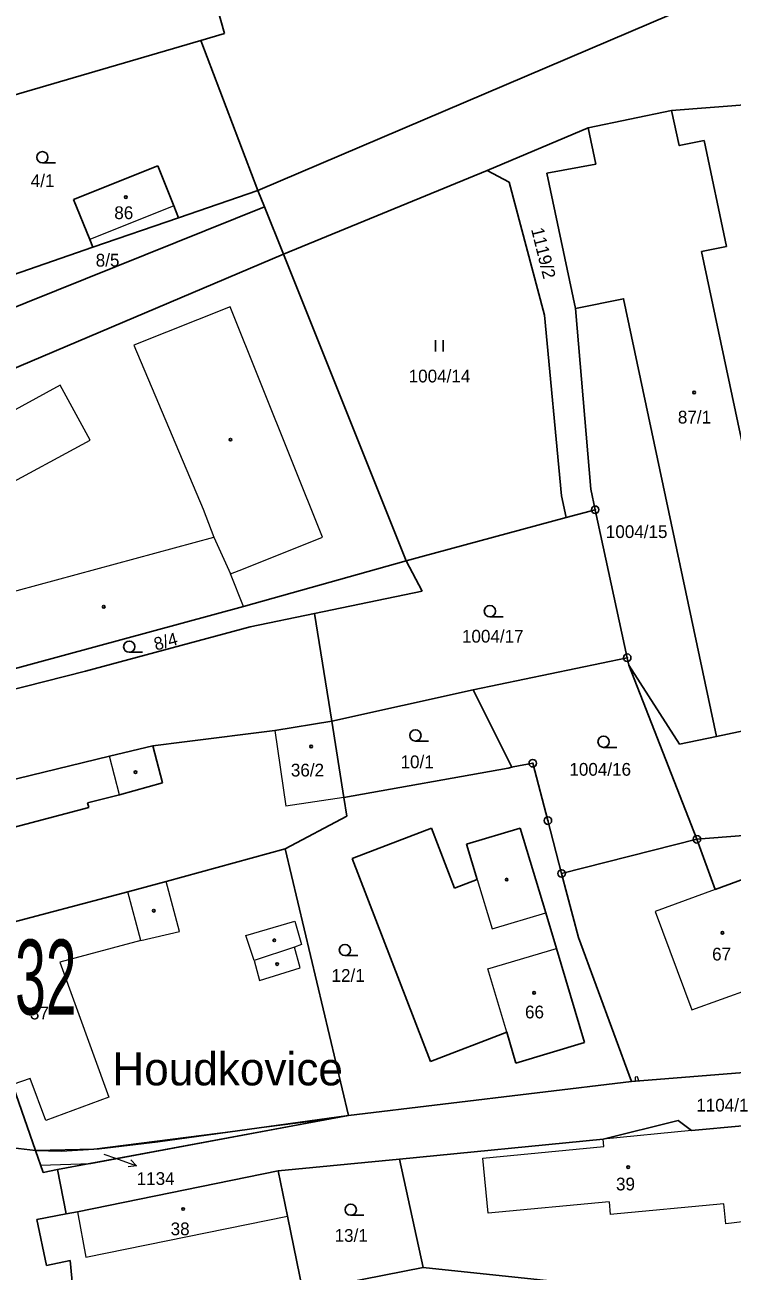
# Model space of a CAD drawing. Extents: x -618848 to -615803, y -1044450 to -1042254.
# Drawn here: x -616974.7 to -616880.4, y -1043060.3 to -1042894.1 of the extents above; entities that cross this region are included whole.
import ezdxf
from ezdxf.enums import TextEntityAlignment as Align

# ---------------------------------------------------------------- set-up
doc = ezdxf.new("R2010")
doc.units = 0
doc.header["$LTSCALE"] = 0.68
for name, color, linetype, lineweight in [('1', 7, 'Continuous', 25), ('13', 7, 'Continuous', 13), ('3', 7, 'Continuous', 25), ('4', 7, 'Continuous', 13), ('5', 7, 'Continuous', 25), ('7', 7, 'Continuous', 13), ('8', 7, 'Continuous', 25)]:
    doc.layers.add(name, color=color, linetype=linetype, lineweight=lineweight)
doc.layers.add('2', color=7, linetype='Continuous')

msp = doc.modelspace()

# ---------------------------------------------------------------- linework, layer by layer
at = {"layer": '1'}
for p, q in [((-616959.79, -1042853.44), (-616948.07, -1042895.26)), ((-616943.63, -1042916.18), (-616867.65, -1042883.77)), ((-616951.23, -1042896.19), (-616948.07, -1042895.26)), ((-616980.78, -1042904.85), (-616951.23, -1042896.19)), ((-616951.23, -1042896.19), (-616943.63, -1042916.18)), ((-616899.6, -1042907.84), (-616888.48, -1042905.51)), ((-616877.6, -1042904.7), (-616888.48, -1042905.51)), ((-616899.6, -1042907.84), (-616913.06, -1042913.53)), ((-616899.6, -1042907.84), (-616898.59, -1042912.67)), ((-616884.12, -1042909.51), (-616881.14, -1042923.64)), ((-616968.17, -1042917.38), (-616956.96, -1042912.9)), ((-616956.96, -1042912.9), (-616954.82, -1042918.23)), ((-616913.06, -1042913.53), (-616940.22, -1042924.67)), ((-616910.13, -1042915.08), (-616913.06, -1042913.53)), ((-616898.59, -1042912.67), (-616905.11, -1042913.88)), ((-616905.11, -1042913.88), (-616901.3, -1042931.94)), ((-616910.13, -1042915.08), (-616905.41, -1042932.81)), ((-616943.63, -1042916.18), (-616954.18, -1042919.82)), ((-616943.63, -1042916.18), (-616942.75, -1042918.37)), ((-616982.68, -1042934.45), (-616942.75, -1042918.37)), ((-616966.03, -1042922.72), (-616968.17, -1042917.38)), ((-616954.82, -1042918.23), (-616954.18, -1042919.82)), ((-616942.75, -1042918.37), (-616940.22, -1042924.67)), ((-616954.18, -1042919.82), (-616965.61, -1042923.76)), ((-616965.61, -1042923.76), (-616984.53, -1042930.29)), ((-616965.61, -1042923.76), (-616966.03, -1042922.72)), ((-616881.14, -1042923.64), (-616884.48, -1042924.34)), ((-616940.22, -1042924.67), (-616981.06, -1042942)), ((-616940.22, -1042924.67), (-616923.83, -1042965.57)), ((-616884.48, -1042924.34), (-616871.3, -1042986.62)), ((-616905.41, -1042932.81), (-616903.16, -1042956.89)), ((-616903.16, -1042956.89), (-616902.53, -1042959.81)), ((-616898.66, -1042958.77), (-616899.25, -1042956.04)), ((-616898.66, -1042958.77), (-616902.53, -1042959.81)), ((-616894.39, -1042978.5), (-616898.66, -1042958.77)), ((-616902.53, -1042959.81), (-616921.9, -1042965.03)), ((-616921.9, -1042965.03), (-616923.83, -1042965.57)), ((-616923.83, -1042965.57), (-616945.54, -1042971.66)), ((-616923.83, -1042965.57), (-616921.72, -1042969.64)), ((-616921.72, -1042969.64), (-616936.07, -1042972.62)), ((-616977.74, -1042980.44), (-616945.54, -1042971.66)), ((-616936.07, -1042972.62), (-616944.66, -1042974.4)), ((-616936.07, -1042972.62), (-616933.78, -1042986.98)), ((-616966.6, -1042980.27), (-616944.66, -1042974.4)), ((-616894.39, -1042978.5), (-616914.92, -1042982.77)), ((-616894.39, -1042978.5), (-616894.18, -1042979.5)), ((-616977.45, -1042983.07), (-616966.6, -1042980.27)), ((-616885.1, -1043002.71), (-616894.18, -1042979.5)), ((-616887.4, -1042990.02), (-616894.18, -1042979.5)), ((-616933.78, -1042986.98), (-616914.92, -1042982.77)), ((-616914.92, -1042982.77), (-616909.78, -1042993.11)), ((-616941.35, -1042988.19), (-616933.78, -1042986.98)), ((-616933.78, -1042986.98), (-616932.16, -1042997.15)), ((-616882.51, -1042988.99), (-616871.3, -1042986.62)), ((-616941.35, -1042988.19), (-616953.38, -1042989.7)), ((-616953.38, -1042989.7), (-616957.61, -1042990.27)), ((-616956.31, -1042995.18), (-616957.61, -1042990.27)), ((-616882.51, -1042988.99), (-616887.4, -1042990.02)), ((-616932.16, -1042997.15), (-616910.27, -1042993.23)), ((-616910.27, -1042993.23), (-616909.78, -1042993.11)), ((-616909.78, -1042993.11), (-616909.59, -1042993.07)), ((-616909.59, -1042993.07), (-616906.98, -1042992.57)), ((-616906.98, -1042992.57), (-616904.96, -1043000.22)), ((-616962.07, -1042996.78), (-616956.31, -1042995.18)), ((-616966.32, -1042997.85), (-616962.07, -1042996.78)), ((-616985.76, -1043003.68), (-616966.15, -1042998.47)), ((-616966.15, -1042998.47), (-616966.32, -1042997.85)), ((-616932.16, -1042997.15), (-616931.77, -1042999.62)), ((-616931.77, -1042999.62), (-616939.98, -1043004)), ((-616904.96, -1043000.22), (-616903.13, -1043007.27)), ((-616920.49, -1043001.22), (-616931.04, -1043005.29)), ((-616917.41, -1043009.22), (-616920.49, -1043001.22)), ((-616908.67, -1043001.25), (-616915.81, -1043003.37)), ((-616908.67, -1043001.25), (-616905.23, -1043012.51)), ((-616885.1, -1043002.71), (-616869.02, -1043001.41)), ((-616915.81, -1043003.37), (-616914.39, -1043008.07)), ((-616885.1, -1043002.71), (-616903.13, -1043007.27)), ((-616885.1, -1043002.71), (-616882.66, -1043009.42)), ((-616939.98, -1043004), (-616955.85, -1043008.33)), ((-616939.98, -1043004), (-616931.55, -1043039.55)), ((-616920.6, -1043032.35), (-616931.04, -1043005.29)), ((-616874.4, -1043006.38), (-616882.66, -1043009.42)), ((-616955.85, -1043008.33), (-616960.94, -1043009.72)), ((-616917.41, -1043009.22), (-616914.39, -1043008.07)), ((-616903.13, -1043007.27), (-616900.89, -1043015.83)), ((-616960.94, -1043009.72), (-616981.06, -1043015.02)), ((-616903.81, -1043017.27), (-616905.23, -1043012.51)), ((-616983.16, -1043015.79), (-616973.26, -1043044.2)), ((-616893.84, -1043035.01), (-616900.89, -1043015.83)), ((-616900.08, -1043029.8), (-616903.81, -1043017.27)), ((-616910.45, -1043028.43), (-616920.6, -1043032.35)), ((-616909.22, -1043032.55), (-616910.45, -1043028.43)), ((-616900.08, -1043029.8), (-616909.22, -1043032.55)), ((-616873.95, -1043033.42), (-616893.84, -1043035.01)), ((-616931.55, -1043039.55), (-616893.84, -1043035.01)), ((-616970.33, -1043046.77), (-616931.55, -1043039.55)), ((-616956.95, -1043043.06), (-616931.55, -1043039.55)), ((-616897.6, -1043042.7), (-616887.61, -1043040.21)), ((-616887.61, -1043040.21), (-616885.84, -1043041.57)), ((-616879.04, -1043040.92), (-616885.84, -1043041.57)), ((-616964.77, -1043044.01), (-616956.95, -1043043.06)), ((-616924.75, -1043045.35), (-616897.6, -1043042.7)), ((-616973.26, -1043044.2), (-616972.24, -1043047.13)), ((-616973.26, -1043044.2), (-616969.79, -1043044.32)), ((-616969.79, -1043044.32), (-616964.77, -1043044.01)), ((-616972.24, -1043047.13), (-616970.33, -1043046.77)), ((-616970.33, -1043046.77), (-616969.19, -1043052.68)), ((-616940.91, -1043046.93), (-616924.75, -1043045.35)), ((-616921.57, -1043059.83), (-616924.75, -1043045.35)), ((-616967.66, -1043052.38), (-616940.91, -1043046.93)), ((-616939.68, -1043052.99), (-616940.91, -1043046.93)), ((-616969.19, -1043052.68), (-616973.06, -1043053.43)), ((-616973.06, -1043053.43), (-616971.81, -1043059.54)), ((-616967.66, -1043052.38), (-616969.19, -1043052.68)), ((-616937.64, -1043062.99), (-616939.68, -1043052.99)), ((-616971.81, -1043059.54), (-616968.64, -1043058.89)), ((-616967.69, -1043068.85), (-616968.64, -1043058.89)), ((-616937.64, -1043062.99), (-616921.57, -1043059.83)), ((-616921.57, -1043059.83), (-616890.39, -1043063.1))]:
    msp.add_line(p, q, dxfattribs=at)
for points in [[(-616884.12, -1042909.51), (-616887.46, -1042910.21), (-616888.48, -1042905.51)], [(-616899.25, -1042956.04), (-616901.3, -1042931.94), (-616894.87, -1042930.62), (-616882.51, -1042988.99)], [(-616957.61, -1042990.27), (-616963.39, -1042991.64), (-616986.24, -1042997.18)], [(-616983.03, -1043022.76), (-616977.02, -1043043.76), (-616973.26, -1043044.2)]]:
    msp.add_lwpolyline(points, dxfattribs=at)
at = {"layer": '13'}
for points in [[(-616893.35, -1043034.97), (-616892.83, -1043034.93), (-616893.04, -1043034.39), (-616893.35, -1043034.45)], [(-616965.38, -1043044.03), (-616973.26, -1043044.2), (-616972.57, -1043046.17), (-616965.9, -1043045.94), (-616934.42, -1043040.08)]]:
    msp.add_lwpolyline(points, close=True, dxfattribs=at)
at = {"layer": '3'}
for p, q in [((-616972.343, -1042912.5), (-616970.593, -1042912.5)), ((-616919.921, -1042937.67), (-616919.921, -1042936.17)), ((-616918.92, -1042937.67), (-616918.92, -1042936.17)), ((-616912.693, -1042973.04), (-616910.943, -1042973.04)), ((-616960.763, -1042977.78), (-616959.013, -1042977.78)), ((-616922.623, -1042989.61), (-616920.873, -1042989.61)), ((-616897.543, -1042990.45), (-616895.793, -1042990.45)), ((-616932.023, -1043018.23), (-616930.273, -1043018.23)), ((-616931.233, -1043052.86), (-616929.483, -1043052.86))]:
    msp.add_line(p, q, dxfattribs=at)
for centre in [(-616972.3429, -1042911.7498), (-616912.6929, -1042972.2898), (-616960.7629, -1042977.0298), (-616922.6229, -1042988.8598), (-616897.5429, -1042989.6998), (-616932.0229, -1043017.4798), (-616931.2329, -1043052.1098)]:
    msp.add_circle(centre, 0.75, dxfattribs=at)
at = {"layer": '4'}
for p, q in [((-616954.82, -1042918.23), (-616966.03, -1042922.72)), ((-616947.32, -1042931.69), (-616960.15, -1042936.83)), ((-616935, -1042962.4), (-616947.32, -1042931.69)), ((-616960.15, -1042936.83), (-616956.87, -1042944.6)), ((-616969.98, -1042942.16), (-616998.45, -1042957.68)), ((-616965.96, -1042949.49), (-616969.98, -1042942.16)), ((-616956.87, -1042944.6), (-616950.92, -1042958.69)), ((-616998.53, -1042967.03), (-616965.96, -1042949.49)), ((-616950.92, -1042958.69), (-616949.5, -1042962.44)), ((-616981.04, -1042970.98), (-616949.5, -1042962.44)), ((-616949.5, -1042962.44), (-616947.28, -1042967.32)), ((-616945.55, -1042966.63), (-616935, -1042962.4)), ((-616947.28, -1042967.32), (-616945.55, -1042966.63)), ((-616945.54, -1042971.66), (-616947.28, -1042967.32)), ((-616941.35, -1042988.19), (-616939.87, -1042998.28)), ((-616962.07, -1042996.78), (-616963.39, -1042991.64)), ((-616932.16, -1042997.15), (-616939.87, -1042998.28)), ((-616954.08, -1043014.99), (-616955.85, -1043008.33)), ((-616914.39, -1043008.07), (-616912.41, -1043014.67)), ((-616959.22, -1043016.2), (-616960.94, -1043009.72)), ((-616882.66, -1043009.42), (-616890.66, -1043012.36)), ((-616945.22, -1043015.55), (-616938.7, -1043013.62)), ((-616938.7, -1043013.62), (-616937.82, -1043016.75)), ((-616912.41, -1043014.67), (-616905.23, -1043012.51)), ((-616890.66, -1043012.36), (-616885.77, -1043025.46)), ((-616959.22, -1043016.2), (-616954.08, -1043014.99)), ((-616959.22, -1043016.2), (-616970, -1043019.11)), ((-616944.13, -1043018.89), (-616945.22, -1043015.55)), ((-616937.82, -1043016.75), (-616938.75, -1043017.09)), ((-616938.75, -1043017.09), (-616944.13, -1043018.89)), ((-616937.97, -1043019.86), (-616938.75, -1043017.09)), ((-616912.97, -1043019.99), (-616903.81, -1043017.27)), ((-616970, -1043019.11), (-616963.47, -1043037.1)), ((-616944.13, -1043018.89), (-616943.4, -1043021.56)), ((-616943.4, -1043021.56), (-616937.97, -1043019.86)), ((-616910.45, -1043028.43), (-616912.97, -1043019.99)), ((-616885.77, -1043025.46), (-616877.88, -1043022.59)), ((-616973.95, -1043034.6), (-616976.26, -1043035.43)), ((-616971.88, -1043040.2), (-616973.95, -1043034.6)), ((-616963.47, -1043037.1), (-616971.88, -1043040.2)), ((-616885.84, -1043041.57), (-616897.6, -1043042.7)), ((-616912.94, -1043052.59), (-616913.63, -1043045.22)), ((-616896.81, -1043051.06), (-616912.94, -1043052.59)), ((-616896.81, -1043051.06), (-616896.65, -1043052.75)), ((-616881.52, -1043051.32), (-616896.65, -1043052.75)), ((-616881.26, -1043054.01), (-616881.52, -1043051.32)), ((-616967.66, -1043052.38), (-616966.53, -1043058.46)), ((-616966.53, -1043058.46), (-616939.68, -1043052.99)), ((-616878.67, -1043053.68), (-616881.26, -1043054.01))]:
    msp.add_line(p, q, dxfattribs=at)
msp.add_lwpolyline([(-616913.63, -1043045.22), (-616897.51, -1043043.7), (-616897.6, -1043042.7)], dxfattribs=at)
at = {"layer": '5'}
for centre in [(-616961.2168, -1042917.0692), (-616885.4768, -1042943.1292), (-616947.2768, -1042949.4192), (-616964.1668, -1042971.7092), (-616936.5268, -1042990.3392), (-616959.9268, -1042993.7592), (-616910.4568, -1043008.0892), (-616957.4968, -1043012.2392), (-616881.7068, -1043015.1992), (-616941.4268, -1043016.1792), (-616941.0468, -1043019.3492), (-616972.5768, -1043022.8992), (-616906.8068, -1043023.1992), (-616894.2668, -1043046.4292), (-616953.5868, -1043052.0192)]:
    msp.add_circle(centre, 0.175, dxfattribs=at)
at = {"layer": '7'}
msp.add_line((-616959.78, -1043046.266), (-616960.55, -1043045.453), dxfattribs=at)
msp.add_lwpolyline([(-616964.16, -1043044.69), (-616962.6, -1043045.24), (-616959.78, -1043046.266), (-616960.892, -1043046.394)], dxfattribs=at)
at = {"layer": '8'}
for centre, radius in [((-616898.66, -1042958.7699), 0.5), ((-616898.66, -1042958.7699), 0.0303), ((-616894.39, -1042978.4999), 0.5), ((-616894.39, -1042978.4999), 0.0303), ((-616906.98, -1042992.5699), 0.5), ((-616906.98, -1042992.5699), 0.0303), ((-616904.96, -1043000.2199), 0.5), ((-616904.96, -1043000.2199), 0.0303), ((-616885.1, -1043002.7099), 0.5), ((-616885.1, -1043002.7099), 0.0303), ((-616903.13, -1043007.2699), 0.5), ((-616903.13, -1043007.2699), 0.0303)]:
    msp.add_circle(centre, radius, dxfattribs=at)

# ---------------------------------------------------------------- texts
at = {"layer": '2'}
for s, p in [('4/1', (-616972.31, -1042915.735)), ('86', (-616961.489, -1042920.005)), ('8/5', (-616963.65, -1042926.335)), ('1004/14', (-616919.409, -1042941.785)), ('87/1', (-616885.429, -1042947.265)), ('1004/15', (-616893.129, -1042962.535)), ('1004/17', (-616912.309, -1042976.485)), ('10/1', (-616922.389, -1042993.235)), ('36/2', (-616937.009, -1042994.335)), ('1004/16', (-616897.989, -1042994.235)), ('67', (-616881.809, -1043018.875)), ('12/1', (-616931.589, -1043021.725)), ('37', (-616972.739, -1043026.735)), ('66', (-616906.749, -1043026.595)), ('1104/1', (-616881.71, -1043039.015)), ('39', (-616894.619, -1043049.535)), ('38', (-616953.979, -1043055.515)), ('13/1', (-616931.179, -1043056.395))]:
    msp.add_text(s, height=1.7, dxfattribs=at).set_placement(p, align=Align.CENTER)
for s, rotation, p in [('1119/2', 284, (-616906.3754, -1042924.7369)), ('8/4', 15, (-616955.697, -1042977.1502))]:
    msp.add_text(s, height=1.7, rotation=rotation, dxfattribs=at).set_placement(p, align=Align.CENTER)
msp.add_text('1134', height=1.7, dxfattribs=at).set_placement((-616959.77, -1043048.805))
at = {"layer": '7', "width": 0.55}
msp.add_text('Houdkovice 768332', height=10, dxfattribs=at).set_placement((-617000.3, -1043026.093), align=Align.CENTER)
at = {"layer": '7'}
msp.add_text('Houdkovice', height=4.4, dxfattribs=at).set_placement((-616947.65, -1043035.53), align=Align.CENTER)

doc.saveas('drawing.dxf')
